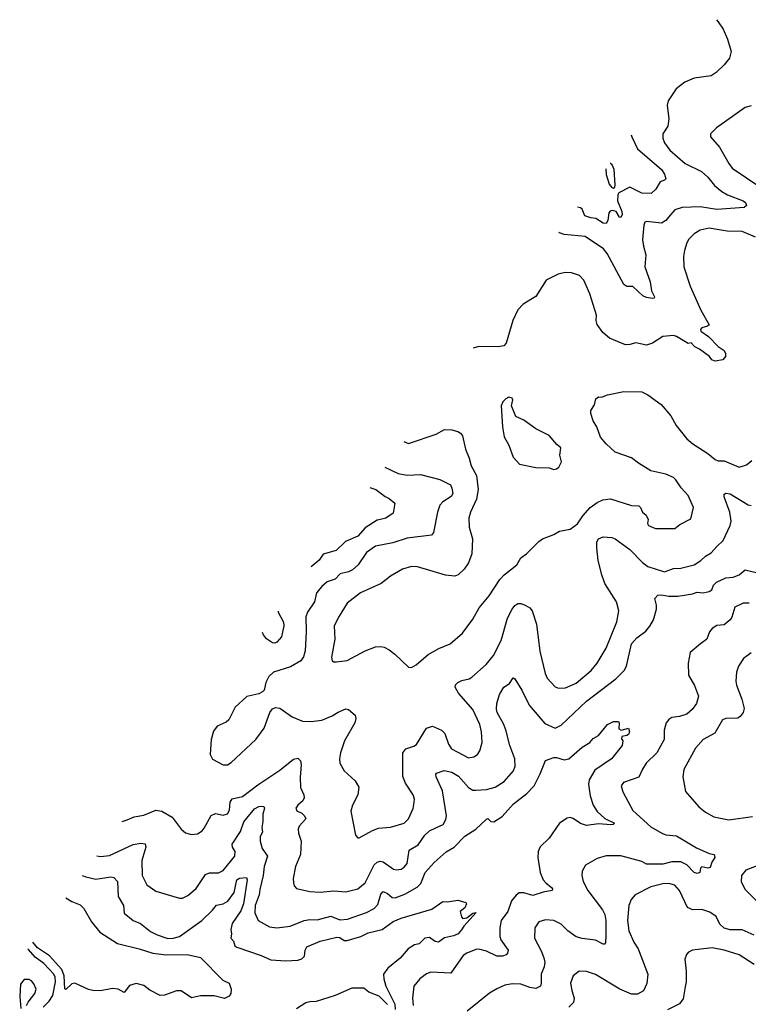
# Model space of a CAD drawing. Extents: x 1933546 to 2138868, y 524910 to 667279.
# Tile 318 of 466: x 2019326 to 2024196, y 658934 to 665517. Entities that reach past the tile are written whole.
import ezdxf

# ---------------------------------------------------------------- set-up
doc = ezdxf.new("R2010")
doc.units = 0

msp = doc.modelspace()

# ---------------------------------------------------------------- linework, layer by layer
at = {"layer": '0CON10XD'}
for points in [[(2023983.9, 665517.3), (2023995, 665503.8), (2024027.5, 665455), (2024057.8, 665387.8), (2024082.5, 665305), (2024069.3, 665260.7), (2024035, 665216), (2023982, 665165), (2023947.2, 665142.8), (2023835, 665125.7), (2023770.9, 665099.1), (2023714.2, 665055), (2023660, 664975), (2023654.4, 664945), (2023665.6, 664854.4), (2023659.2, 664805), (2023625.7, 664754.3), (2023625.6, 664725), (2023635.6, 664695), (2023672.5, 664645), (2023775, 664555.6), (2023882.4, 664502.4), (2023924.4, 664465), (2023969.6, 664409.6), (2024019.5, 664369.5), (2024056.7, 664346.7), (2024160.8, 664305), (2024176.7, 664295), (2024184.2, 664275), (2024168.9, 664261.1), (2023985, 664247.1), (2023875, 664265.2), (2023755, 664261.9), (2023704.5, 664245), (2023663.4, 664196.6), (2023644.8, 664175.2), (2023615, 664157.7), (2023515, 664167.5), (2023505, 664163.3), (2023496.8, 664143.2), (2023489.7, 664045), (2023495, 664002), (2023512, 663945), (2023504.1, 663864.1), (2023540.4, 663765), (2023550, 663705), (2023568.8, 663665), (2023567.5, 663655), (2023555, 663652.9), (2023515, 663660.6), (2023491.9, 663671.9), (2023425, 663732.5), (2023385, 663732.5), (2023365, 663745.8), (2023253.1, 663955), (2023227.5, 663985), (2023105, 664067.1), (2022965, 664080), (2022933.1, 664093.1), (2022930.8, 664095.9)], [(2024215, 664942), (2024175, 664931.2), (2023982.5, 664795), (2023943.3, 664755), (2023944.2, 664734.2), (2024004.4, 664664.4), (2024065.6, 664555), (2024088.6, 664525), (2024368, 664335)], [(2023413.9, 664747.9), (2023417.9, 664735), (2023455, 664653.3), (2023615, 664515.6), (2023636.7, 664485), (2023645.8, 664454.2), (2023636, 664444), (2023606.1, 664433.9), (2023578, 664385), (2023545.8, 664354.2), (2023485, 664357.1), (2023405, 664398.5), (2023330.8, 664359.2), (2023324, 664346), (2023321.8, 664305), (2023351.5, 664235), (2023353.1, 664215), (2023345, 664193.8), (2023335, 664196.7), (2023312.5, 664235), (2023285, 664241.1), (2023272.7, 664237.3), (2023264.4, 664225.6), (2023257.1, 664175), (2023245, 664154.4), (2023225, 664155.8), (2023177.6, 664187.6), (2023143.1, 664193.1), (2023104.2, 664205), (2023085, 664250), (2023075, 664260), (2023054.9, 664263.4)], [(2023244.6, 664519.4), (2023245, 664482.5), (2023265, 664416.7), (2023283.3, 664395), (2023295, 664390), (2023303.6, 664396.4), (2023307.1, 664412.9), (2023298.9, 664515), (2023285, 664545.8), (2023275, 664555.8), (2023272.2, 664556.6)], [(2024244, 664064), (2024155, 664101.3), (2024055, 664103.3), (2023935, 664122.9), (2023875, 664110), (2023834.5, 664085.5), (2023799.3, 664050.7), (2023784.3, 664025), (2023768.6, 663975), (2023762.5, 663935), (2023765.7, 663865), (2023807.1, 663735), (2023878.6, 663575), (2023933.6, 663476.4), (2023922.9, 663467.1), (2023885, 663457.1), (2023876.9, 663445), (2023878.6, 663435), (2023929.4, 663399.4), (2023995, 663332.2), (2024035.7, 663305.7), (2024042.5, 663285), (2024042.5, 663265), (2024025, 663242.5), (2023975, 663234), (2023952.5, 663242.5), (2023936, 663265), (2023870, 663315), (2023838.8, 663328.8), (2023815, 663357.5), (2023795, 663351.2), (2023715, 663400), (2023695, 663405.7), (2023625, 663400), (2023555, 663353.8), (2023515, 663340), (2023445, 663357.5), (2023405, 663345.7), (2023375, 663344.3), (2023267.3, 663387.3), (2023223.8, 663425), (2023185, 663480), (2023179.2, 663505), (2023181.2, 663541.2), (2023137.1, 663685), (2023097.1, 663775), (2023067.6, 663807.6), (2023015, 663824), (2022972.7, 663827.3), (2022924.3, 663815.7), (2022845, 663776.7), (2022775, 663666.2), (2022691.2, 663615), (2022655, 663576.2), (2022621.4, 663505), (2022577.1, 663355), (2022562.7, 663337.3), (2022525, 663330), (2022395, 663332.9), (2022355.9, 663319.9)], [(2021894, 662696.5), (2021925, 662684.3), (2022110, 662745), (2022165, 662776.7), (2022215, 662775.6), (2022255, 662764.3), (2022273.2, 662753.2), (2022285.6, 662735), (2022306.6, 662646.6), (2022329.2, 662585), (2022344.2, 662535), (2022378.6, 662468.6), (2022390.8, 662375), (2022379.6, 662310.4), (2022338.5, 662225), (2022328.6, 662185), (2022330, 662125), (2022352, 662045), (2022348.6, 661945), (2022325, 661886.7), (2022296.8, 661843.2), (2022255.6, 661804.4), (2022235, 661796.2), (2022172.1, 661802.1), (2021985, 661859.5), (2021945, 661861.9), (2021885, 661844.3), (2021805, 661797.1), (2021742, 661748), (2021604.2, 661685), (2021515.7, 661615), (2021460.2, 661529.8), (2021426.7, 661465), (2021431.2, 661375), (2021409.2, 661255), (2021415, 661230), (2021425, 661223.8), (2021443.9, 661223.9), (2021515, 661232.5), (2021635, 661298.1), (2021705, 661322.9), (2021737, 661327), (2021762.1, 661322.1), (2021795, 661304), (2021833.8, 661275), (2021925, 661187.5), (2021945, 661186.7), (2021975.6, 661204.4), (2022055, 661272.5), (2022126.4, 661313.6), (2022203.8, 661345), (2022286.2, 661415), (2022355, 661510), (2022396.2, 661585), (2022464, 661665), (2022536.2, 661775), (2022565, 661806.2), (2022648.7, 661871.3), (2022675, 661918.8), (2022713.9, 661946.1), (2022795, 662027.5), (2022820, 662045), (2022895.9, 662074.1), (2022935, 662096.7), (2023005, 662110), (2023055, 662147.1), (2023090.6, 662199.4), (2023140, 662255), (2023185, 662290), (2023222.7, 662307.3), (2023275, 662313.6), (2023415, 662269.2), (2023465, 662266.2), (2023476.2, 662255), (2023488.8, 662225), (2023514.3, 662204.3), (2023526.7, 662175), (2023521.7, 662148.3), (2023530, 662135), (2023575, 662116.2), (2023705, 662116.2), (2023737.3, 662142.7), (2023811.2, 662178.8), (2023829.2, 662255), (2023793.1, 662335), (2023747.4, 662387.4), (2023711.3, 662441.3), (2023695, 662455.7), (2023645, 662479.1), (2023545, 662501.5), (2023461.2, 662551.2), (2023415, 662587.1), (2023305, 662625.8), (2023245, 662680.8), (2023207.8, 662725), (2023182.5, 662795), (2023159.2, 662835), (2023144.2, 662885), (2023144, 662905), (2023167.7, 662942.3), (2023177.5, 662982.5), (2023193.6, 662996.4), (2023215, 662993.8), (2023255, 663009.2), (2023365, 663030.5), (2023485, 663029.2), (2023525, 663010), (2023614.2, 662945), (2023678.3, 662868.3), (2023713.7, 662803.6), (2023784.7, 662714.7), (2023825, 662681.4), (2023926.1, 662616.1), (2023975, 662575.7), (2023995, 662568.6), (2024035, 662568.1), (2024135, 662525.6), (2024185, 662540), (2024220, 662570)], [(2022895, 662510.8), (2022915, 662514.2), (2022930, 662525), (2022948.3, 662561.7), (2022936.4, 662606.4), (2022942.5, 662655), (2022916.1, 662676.1), (2022865, 662736.2), (2022775, 662782.5), (2022695, 662838.6), (2022641.2, 662865), (2022612.5, 662935), (2022622.5, 662975), (2022617, 662987), (2022595, 662992.5), (2022575, 662982.5), (2022555, 662962.5), (2022543.3, 662935), (2022552.5, 662795), (2022565, 662727.5), (2022595, 662672.5), (2022625, 662591.2), (2022665.8, 662545.8), (2022775, 662524), (2022865, 662520), (2022895, 662510.8)], [(2021766.5, 662524.4), (2021855, 662482.7), (2021915, 662471.2), (2022005, 662475.5), (2022135, 662442.9), (2022205, 662406.7), (2022215.3, 662385), (2022221.4, 662348.6), (2022210.3, 662329.7), (2022155, 662293.5), (2022135, 662271.4), (2022117.6, 662225), (2022092.2, 662087.8), (2022078.8, 662071.2), (2021915, 662050.9), (2021819.7, 662020.3), (2021705, 661996.2), (2021644.4, 661955), (2021587.3, 661872.7), (2021551.1, 661838.9), (2021523.8, 661825), (2021468.1, 661811.9), (2021435, 661775.7), (2021380.9, 661759.1), (2021345, 661726.9), (2021310, 661685), (2021296.4, 661625), (2021249.1, 661555), (2021237.9, 661525), (2021240.9, 661425), (2021233.7, 661296.3), (2021222.4, 661257.6), (2021205, 661229.4), (2021135, 661190.4), (2021023.3, 661155), (2020991.2, 661125), (2020972, 661085), (2020958.8, 661035), (2020947.7, 661022.3), (2020925, 661008.8), (2020845, 660991.2), (2020765, 660920), (2020723.3, 660835), (2020705, 660820), (2020645.9, 660794.1), (2020620.5, 660759.5), (2020606.7, 660705), (2020600, 660605), (2020613.6, 660573.6), (2020685, 660536), (2020715, 660536), (2020739.1, 660550.9), (2020905, 660703.8), (2020959.1, 660780.9), (2020996.7, 660885), (2021015, 660908.8), (2021035, 660918), (2021065, 660914), (2021146.2, 660855), (2021215, 660827.1), (2021275, 660823.8), (2021344.4, 660834.4), (2021415, 660862.2), (2021455, 660887.8), (2021505, 660908.8), (2021522.5, 660905), (2021567.7, 660867.7), (2021572, 660845), (2021566, 660815), (2021496, 660695), (2021469.2, 660615), (2021464.2, 660575), (2021466, 660545), (2021495.6, 660495.6), (2021568.3, 660428.3), (2021592, 660385), (2021585.7, 660335), (2021550, 660265), (2021538.6, 660225), (2021570, 660065), (2021585, 660047.5), (2021595, 660047.5), (2021685, 660095.8), (2021725, 660110.8), (2021805, 660118.1), (2021895.3, 660144.7), (2021925.5, 660175), (2021956.1, 660243.9), (2021960.6, 660270.6), (2021964.4, 660305), (2021955.7, 660335), (2021905, 660412), (2021886.9, 660456.9), (2021887.5, 660615), (2021907.3, 660642.7), (2021960.9, 660659.1), (2021978.8, 660671.2), (2022045, 660780), (2022085, 660793.3), (2022145, 660767.5), (2022167.1, 660745), (2022192.9, 660672.9), (2022211.3, 660641.3), (2022325, 660582.2), (2022362.1, 660587.9), (2022386.2, 660605), (2022401.9, 660628.1), (2022416.9, 660685), (2022413.5, 660755), (2022402.5, 660805), (2022354, 660904), (2022257.8, 661015), (2022235.7, 661055), (2022239.1, 661070.9), (2022253.8, 661085), (2022280.4, 661099.6), (2022329.1, 661110.9), (2022348.7, 661121.3), (2022443.8, 661206.2), (2022493.9, 661266.1), (2022545, 661366), (2022587.1, 661515), (2022616.5, 661575), (2022635, 661600.6), (2022655, 661613.1), (2022675, 661614.2), (2022705, 661601.9), (2022735, 661584.2), (2022751.4, 661565), (2022781.1, 661475), (2022802.2, 661295), (2022838.6, 661145), (2022851.9, 661115), (2022905, 661055.8), (2022927.3, 661047.3), (2022975, 661050), (2023045, 661080.8), (2023145.7, 661165), (2023185.7, 661215), (2023246.7, 661315), (2023318, 661492), (2023330.8, 661565), (2023314.3, 661625), (2023237.8, 661747.8), (2023216.5, 661805), (2023192, 661902), (2023182.5, 661985), (2023183.5, 662025), (2023195, 662047.1), (2023225, 662060), (2023284, 662054), (2023305, 662046), (2023404.3, 661975), (2023488.4, 661888.4), (2023525, 661860), (2023635, 661824.6), (2023695, 661847.8), (2023745, 661849.1), (2023835, 661872.2), (2023879.8, 661900.2), (2023909.5, 661930.5), (2023947.4, 661952.6), (2023985.8, 661995), (2024028.1, 662035), (2024074.4, 662135), (2024082.2, 662165), (2024071.8, 662225), (2024035, 662327.5), (2024035.7, 662344.3), (2024045, 662350.8), (2024075, 662347.5), (2024195, 662274.4), (2024215, 662270)], [(2021666.4, 662389.2), (2021705.7, 662375.7), (2021768.3, 662328.3), (2021795.4, 662315.4), (2021834.1, 662284.1), (2021823.1, 662216.9), (2021773.3, 662185), (2021747.5, 662177.5), (2021715, 662172), (2021635, 662120), (2021586, 662065), (2021502.8, 662027.2), (2021442, 661968), (2021355, 661942.5), (2021327.1, 661902.9), (2021274.1, 661859.8)], [(2020011.7, 660155.9), (2020043.7, 660166.3), (2020092, 660188), (2020155, 660198.6), (2020235, 660232.5), (2020275, 660225.8), (2020344.6, 660184.6), (2020406, 660105), (2020435, 660081.2), (2020475, 660069.2), (2020515, 660074), (2020545, 660094), (2020558.9, 660111.1), (2020605, 660197.1), (2020635, 660208.5), (2020685, 660198.9), (2020715, 660207.5), (2020727.9, 660232.1), (2020733.3, 660285), (2020745, 660307.5), (2020815, 660322.7), (2020918.3, 660401.7), (2021065, 660498.9), (2021155, 660572.5), (2021185, 660580), (2021202, 660562), (2021208.2, 660538.2), (2021201.1, 660451.1), (2021203.4, 660383.4), (2021225.7, 660335), (2021228.1, 660315), (2021218.6, 660295), (2021184.2, 660265), (2021171.2, 660245), (2021178.3, 660228.3), (2021210.9, 660210.9), (2021230, 660195), (2021237.5, 660175), (2021194.7, 660125.3), (2021187.9, 660105), (2021188.5, 660078.5), (2021206.5, 660025), (2021201.9, 659935), (2021170, 659855), (2021154.3, 659775.7), (2021155.8, 659745), (2021160.8, 659725), (2021175, 659708), (2021265, 659688.6), (2021335, 659684.4), (2021425, 659693.5), (2021505, 659686.9), (2021585, 659706.9), (2021634.4, 659745), (2021695, 659866.7), (2021715, 659884.5), (2021735, 659891.8), (2021755, 659887.1), (2021825, 659837.8), (2021845, 659831.9), (2021875, 659837.1), (2021895, 659850), (2021915.5, 659875), (2021930, 659965), (2021989, 660001), (2022034.7, 660065.3), (2022065.3, 660094.7), (2022106.3, 660113.7), (2022155.6, 660135), (2022175, 660168.8), (2022179.6, 660195), (2022151.1, 660361.1), (2022109.2, 660455), (2022106.4, 660473.6), (2022110.8, 660479.2), (2022163.3, 660496.7), (2022215, 660486.4), (2022258.5, 660458.5), (2022325, 660382.5), (2022355, 660366.5), (2022375, 660365.5), (2022445, 660369.5), (2022505, 660386.7), (2022565, 660423.1), (2022626.2, 660495), (2022638.2, 660525), (2022636.1, 660575), (2022602.8, 660665), (2022575, 660769.2), (2022559.2, 660809.2), (2022516.4, 660885), (2022512.4, 660907.6), (2022514.3, 660945), (2022532, 661005), (2022562, 661055), (2022600.2, 661079.8), (2022625, 661116.7), (2022635, 661110), (2022683.1, 661035), (2022730.5, 660935), (2022835, 660810.6), (2022905, 660779.2), (2022945, 660800.4), (2023115, 660960), (2023309.6, 661110.4), (2023365.2, 661164.8), (2023381.3, 661195), (2023416.2, 661345), (2023451.5, 661385), (2023510.7, 661429.3), (2023538.7, 661461.3), (2023561.9, 661505), (2023583.1, 661575), (2023583.2, 661603.2), (2023572.3, 661647.7), (2023590.9, 661669.1), (2023615, 661671.9), (2023665, 661662.9), (2023725, 661661.9), (2023822.4, 661677.6), (2023855, 661690.6), (2023895, 661685.7), (2023935, 661692.9), (2023952.9, 661705), (2023963.6, 661736.4), (2023984.5, 661755.5), (2024045, 661784.3), (2024095, 661790), (2024135.6, 661804.4), (2024175, 661838), (2024275, 661813.8)], [(2024202.5, 661615), (2024162.5, 661615), (2024105, 661588.8), (2024085, 661523.3), (2024073.8, 661505), (2024035, 661471.4), (2023985, 661466.5), (2023955, 661447.3), (2023936.9, 661425), (2023918.5, 661375), (2023876.2, 661345), (2023808.2, 661285), (2023794.4, 661215), (2023795.6, 661135), (2023835.6, 661065), (2023864.2, 660995), (2023850, 660945), (2023821.4, 660905), (2023785, 660874.4), (2023735, 660858.5), (2023685, 660851.1), (2023665, 660839.2), (2023647.8, 660815), (2023633.3, 660766.7), (2023632.9, 660705), (2023585.6, 660614.4), (2023513.8, 660545), (2023487.9, 660505), (2023465, 660453.1), (2023362.1, 660417.9), (2023346.2, 660395), (2023357.5, 660355), (2023425, 660229.2), (2023545, 660120), (2023617.6, 660077.6), (2023645, 660067.1), (2023715, 660061.2), (2023849.6, 659979.6), (2023935, 659942), (2023967.5, 659935), (2023972.9, 659915), (2023952.5, 659885), (2023941.2, 659848.8), (2023926.1, 659843.9), (2023885, 659853.3), (2023876.7, 659845), (2023871.2, 659815), (2023855, 659808), (2023835, 659815.8), (2023786, 659866), (2023745, 659887.5), (2023685, 659886), (2023625, 659870.7), (2023515, 659870.4), (2023485, 659888.5), (2023345, 659925.5), (2023245, 659926.5), (2023185, 659909.4), (2023108, 659865), (2023085.9, 659824.1), (2023082.5, 659795), (2023091.4, 659755), (2023122.5, 659695), (2023220.8, 659565), (2023236.4, 659535), (2023242.9, 659495), (2023244.1, 659395.9), (2023240.6, 659345), (2023235, 659336), (2023225, 659335.7), (2023175, 659363.5), (2023085, 659373.1), (2023046, 659385), (2022990, 659425), (2022945, 659470), (2022895, 659493.1), (2022841.2, 659498.8), (2022795.8, 659484.2), (2022770, 659445), (2022766.7, 659375), (2022810.5, 659290.5), (2022830, 659245), (2022835.4, 659215), (2022831.8, 659185), (2022811.3, 659135), (2022812.5, 659075), (2022806, 659054), (2022775, 659039.6), (2022735, 659046.2), (2022675, 659067.5), (2022620.3, 659069.7), (2022569.1, 659060.9), (2022515, 659038), (2022465, 659007.5), (2022317.5, 658887.5)], [(2021054.5, 661563.4), (2021052.9, 661555), (2021088.5, 661488.5), (2021092.3, 661465), (2021075, 661390), (2021045, 661355.7), (2021030.9, 661349.1), (2021015, 661350.6), (2020975, 661377.8), (2020954.6, 661405), (2020947.8, 661419.3)], [(2024215, 661283.8), (2024163.3, 661245), (2024130, 661195), (2024116.2, 661155), (2024112.5, 661095), (2024117.3, 661067.3), (2024151.9, 660975), (2024167.3, 660912.7), (2024160.8, 660885), (2024142.1, 660857.9), (2024125, 660846), (2024045, 660844.2), (2024023.2, 660836.8), (2023973, 660747), (2023893.8, 660705), (2023843.4, 660646.6), (2023765.9, 660504.1), (2023758, 660455), (2023775.8, 660355.8), (2023864.5, 660254.5), (2023909.1, 660219.1), (2023965, 660187.5), (2024065, 660168.1), (2024225, 660190)], [(2019841.4, 659926), (2019865, 659922.7), (2019925, 659929.6), (2020085, 660002.5), (2020135, 660010.4), (2020165, 660005.7), (2020168.2, 659985), (2020142.7, 659895), (2020144.5, 659795), (2020175, 659732.5), (2020235, 659690.8), (2020395, 659642.5), (2020415, 659642.5), (2020448.9, 659661.1), (2020505, 659708), (2020567.4, 659802.6), (2020595, 659811.9), (2020655, 659812.5), (2020685, 659828.1), (2020764.6, 659925), (2020765.3, 659955), (2020748.9, 659985), (2020746.2, 660005), (2020800.8, 660089.2), (2020825, 660153.1), (2020895, 660240.6), (2020925, 660256.9), (2020945, 660259.2), (2020956.9, 660256.9), (2020962.5, 660245), (2020950.3, 660205), (2020950.5, 660155), (2020943.2, 660115), (2020947.9, 660085), (2020933.4, 660055), (2020932.9, 660025), (2020946.3, 659976.4), (2020981.5, 659925), (2020959.3, 659855), (2020952.8, 659795), (2020932, 659702), (2020926, 659665), (2020899.2, 659595), (2020897.3, 659545), (2020919.4, 659495), (2020995, 659451.8), (2021045, 659444.7), (2021133.4, 659456.6), (2021226.9, 659493.1), (2021265, 659500.3), (2021315, 659498.7), (2021405, 659523.8), (2021465, 659497.8), (2021517.9, 659502.1), (2021643.1, 659546.9), (2021695, 659575.3), (2021719.2, 659600.8), (2021740.1, 659669.9), (2021755, 659688.1), (2021785, 659675.4), (2021815, 659648.9), (2021835, 659645.3), (2021900.1, 659669.9), (2021981.9, 659718.1), (2022007.9, 659742.1), (2022035, 659814), (2022097, 659883), (2022175.7, 659954.3), (2022229.2, 659985), (2022302.2, 660057.8), (2022375.3, 660104.7), (2022445, 660172), (2022455, 660176), (2022475.6, 660155.6), (2022495, 660153.1), (2022550.7, 660189.3), (2022626.1, 660273.9), (2022715, 660342.2), (2022765.3, 660394.7), (2022805.7, 660475), (2022841.2, 660565), (2022895, 660584.4), (2022915, 660584.2), (2022965, 660567.5), (2022995.4, 660574.6), (2023085, 660652.5), (2023136.8, 660683.2), (2023159.7, 660710.3), (2023195, 660732), (2023255, 660804.2), (2023295, 660825.7), (2023327.5, 660825), (2023333.3, 660815), (2023330, 660775), (2023347, 660767), (2023395, 660780), (2023401.4, 660755), (2023395, 660738.8), (2023385, 660732), (2023350, 660725), (2023348.3, 660708.3), (2023357.5, 660695), (2023353.3, 660665), (2023280.8, 660575), (2023170.4, 660499.6), (2023132.7, 660435), (2023126.8, 660406.8), (2023137.9, 660327.9), (2023160, 660265), (2023185, 660223.8), (2023236.8, 660176.8), (2023302.5, 660145), (2023293.6, 660136.4), (2023276.4, 660133.6), (2023195, 660139.5), (2023115, 660130.3), (2023075, 660141.8), (2023025, 660176.5), (2023005, 660183.1), (2022985, 660178.6), (2022935, 660145.7), (2022864.7, 660045.3), (2022805, 659985.8), (2022791.2, 659955), (2022790, 659915), (2022805.5, 659815), (2022825.5, 659765), (2022843.5, 659745), (2022880.6, 659715), (2022887.5, 659705), (2022885.7, 659694.3), (2022825, 659683.1), (2022755, 659660.9), (2022695, 659678.9), (2022665, 659678.6), (2022645, 659664.4), (2022612.8, 659625), (2022588.9, 659555), (2022543.2, 659495), (2022534.6, 659445), (2022536.2, 659386.2), (2022542.5, 659365), (2022590, 659295), (2022587.5, 659275), (2022578, 659265), (2022552.5, 659255), (2022515, 659255.3), (2022445, 659289.7), (2022395, 659301.5), (2022375, 659299.5), (2022315, 659275.8), (2022290.3, 659259.7), (2022208, 659142), (2022075, 659147.7), (2022045, 659138.5), (2021999.4, 659105), (2021961.1, 659055), (2021952.3, 658975), (2021956.9, 658925)], [(2024266.7, 659863.3), (2024180.4, 659829.6), (2024150, 659795), (2024147.3, 659755), (2024173.5, 659703.5), (2024261.4, 659615)], [(2019743.7, 659794.2), (2019768.8, 659785), (2019835, 659770), (2019935, 659785.5), (2019955, 659782.5), (2019978.6, 659755), (2019984.5, 659655), (2020020, 659595), (2020023.7, 659543.7), (2020084, 659495), (2020133.8, 659473.8), (2020199.8, 659419.8), (2020245, 659397.3), (2020315, 659374.6), (2020352.5, 659375), (2020395, 659386.5), (2020543.6, 659495), (2020615, 659562.5), (2020642.3, 659597.7), (2020685, 659605.5), (2020717.4, 659622.6), (2020759.7, 659680.3), (2020776.7, 659765), (2020795, 659778.2), (2020842.5, 659782.5), (2020845.7, 659765.7), (2020821.3, 659605), (2020805, 659558.8), (2020746.2, 659475), (2020736.3, 659435), (2020742.5, 659405), (2020736.2, 659375), (2020753.8, 659355), (2020763.1, 659325), (2020776.7, 659315), (2020939.8, 659259.8), (2021005, 659231.5), (2021104.7, 659224.7), (2021185, 659229.4), (2021211.3, 659238.7), (2021228.8, 659255), (2021234.6, 659295.4), (2021245, 659318), (2021335, 659356.7), (2021445, 659383.5), (2021465, 659380.5), (2021495, 659361.5), (2021515, 659359.6), (2021605, 659387.3), (2021655, 659411.4), (2021748.6, 659435), (2021821.8, 659488.2), (2021875, 659510.8), (2022080.5, 659569.5), (2022155, 659621.4), (2022185, 659619.4), (2022255, 659629.2), (2022307.5, 659615), (2022312.5, 659605), (2022300.5, 659579.5), (2022270, 659555), (2022278.3, 659518.3), (2022288.3, 659508.3), (2022315, 659511.2), (2022355, 659542.5), (2022377.5, 659547.5), (2022293.7, 659456.3), (2022278.9, 659431.1), (2022255.9, 659404.1), (2022225, 659390.5), (2022165, 659377.3), (2022125, 659348.9), (2022102.8, 659352.8), (2022065, 659379.7), (2022033.3, 659376.7), (2021995, 659339.2), (2021965, 659330.8), (2021922, 659305), (2021868.4, 659241.6), (2021785.7, 659175), (2021758.6, 659135), (2021758.9, 659105), (2021773.1, 659055), (2021833.3, 658935), (2021835, 658900)], [(2024235, 659395.5), (2024155, 659432), (2024075, 659431.2), (2024035, 659443.4), (2024005, 659470.6), (2023980.1, 659520.1), (2023939.8, 659549.8), (2023885, 659568.1), (2023825, 659565.6), (2023790.3, 659580.3), (2023735, 659695.6), (2023705, 659730), (2023665, 659741.5), (2023625, 659739.5), (2023545, 659718.9), (2023438.8, 659665), (2023412.5, 659635), (2023396.6, 659593.4), (2023388.5, 659495), (2023397.3, 659425), (2023430.3, 659350.3), (2023458.9, 659305), (2023524, 659135), (2023516.8, 659073.2), (2023495, 659024), (2023455, 659001.2), (2023415, 659001.8), (2023338.1, 659035), (2023175, 659133.1), (2023115, 659154.2), (2023065, 659156), (2023025.9, 659124.1), (2023007.1, 659075), (2023015.6, 659025), (2023032.9, 658975), (2023028.6, 658945), (2022996, 658914)], [(2019633.6, 659645.6), (2019675, 659621.9), (2019729.3, 659599.3), (2019755, 659573.8), (2019805.4, 659485.4), (2019860.8, 659415), (2019979.3, 659339.3), (2020124.6, 659305.4), (2020215, 659274.7), (2020305, 659263.8), (2020445, 659266.7), (2020535, 659246.7), (2020684.2, 659094.2), (2020726.7, 659075), (2020740, 659035), (2020737.5, 659005), (2020725, 658987.5), (2020695, 658972.5), (2020625, 658990), (2020535, 658989.6), (2020475, 658977.2), (2020404.6, 659024.6), (2020375, 659022.8), (2020294.2, 658995), (2020265, 658991.9), (2020195, 659029.2), (2020155, 659058.4), (2020105, 659073.3), (2020060.3, 659059.7), (2020025, 659012), (2019985, 659035.7), (2019945, 659040.5), (2019865, 659024.5), (2019815, 659026.6), (2019785, 659033.8), (2019695, 659075.4), (2019675, 659070.4), (2019635, 659033.1), (2019627.8, 659037.8), (2019623.2, 659125), (2019607, 659167), (2019525, 659258.8), (2019445, 659311.4), (2019414.4, 659349.7)], [(2019482.5, 658915), (2019522.8, 658955), (2019547.2, 658992.8), (2019565.6, 659085), (2019563, 659115), (2019553.6, 659135), (2019486.3, 659206.3), (2019428.4, 659248.4), (2019385, 659301.2), (2019381.1, 659304.7)], [(2024235, 659200.7), (2024135, 659264.2), (2024035.7, 659295.7), (2023955, 659312), (2023823.9, 659296.1), (2023797, 659283), (2023783.9, 659266.1), (2023771.2, 659235), (2023781.4, 659155), (2023781.4, 659085), (2023775, 659050), (2023760.3, 658969.7), (2023735, 658937.5), (2023655, 658897.5)], [(2019371.2, 658925), (2019381.4, 658948.6), (2019427.5, 659005), (2019436.9, 659035), (2019421.3, 659071.3), (2019405, 659091.2), (2019388.8, 659098.8), (2019355, 659098.8), (2019330.9, 659069.1), (2019325.8, 658985.8), (2019332.5, 658905)], [(2021785, 658932), (2021727.8, 658987.8), (2021658.8, 659015), (2021625, 659042.2), (2021545, 659042.1), (2021435, 658992.5), (2021307.2, 658952.8), (2021265, 658950.7), (2021237.4, 658942.6), (2021175.8, 658904.2)]]:
    msp.add_lwpolyline(points, dxfattribs=at)

doc.saveas('drawing.dxf')
